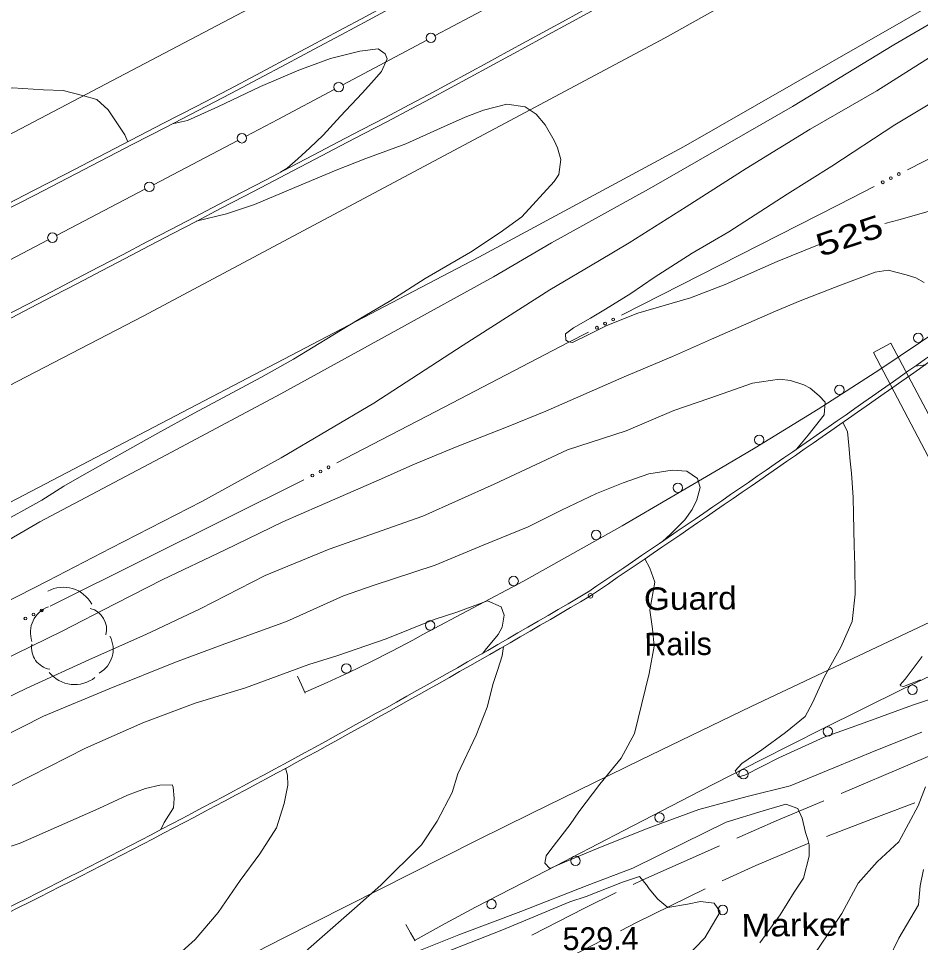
# Model space of a CAD drawing. Extents: x 2361284 to 2366480, y 6976556 to 6985346.
# Drawn here: x 2363543.7 to 2363734.5, y 6978475.7 to 6978671.2 of the extents above; entities that cross this region are included whole.
import ezdxf
from ezdxf.enums import TextEntityAlignment as Align

# ---------------------------------------------------------------- set-up
doc = ezdxf.new("R2010")
doc.units = 0
doc.header["$LTSCALE"] = 1.9
doc.header["$PDMODE"] = 32
doc.header["$PDSIZE"] = 0.95
for name, color, linetype, lineweight in [('10', 7, 'Continuous', 13), ('12', 7, 'Continuous', 13), ('13', 7, 'Continuous', 13), ('14', 7, 'Continuous', 13), ('15', 7, 'Continuous', 13), ('16', 7, 'Continuous', 13), ('17', 7, 'Continuous', 13), ('21', 7, 'Continuous', 13), ('3', 7, 'Continuous', 13), ('4', 7, 'Continuous', 13), ('5', 7, 'Continuous', 13)]:
    doc.layers.add(name, color=color, linetype=linetype, lineweight=lineweight)

msp = doc.modelspace()

# ---------------------------------------------------------------- linework, layer by layer
at = {"layer": '10'}
msp.add_lwpolyline([(2363724.56, 6978600.493), (2363728.231, 6978602.487), (2363761.061, 6978540.617), (2363757.15, 6978538.549)], close=True, dxfattribs=at)
at = {"layer": '12'}
for points in [[(2363741.451, 6978656.097), (2363729.092, 6978648.638), (2363715.744, 6978639.921), (2363706.35, 6978634.011), (2363693.995, 6978626.034), (2363686.198, 6978621.499), (2363678.176, 6978616.343), (2363673.248, 6978612.986), (2363667.869, 6978609.684), (2363664.697, 6978607.794), (2363661.127, 6978605.689), (2363659.448, 6978604.463), (2363659.521, 6978603.124), (2363660.065, 6978602.749), (2363660.906, 6978602.637), (2363664.201, 6978604.228), (2363668.192, 6978606.197), (2363674.768, 6978608.8), (2363685.887, 6978612.086), (2363693.241, 6978614.896), (2363704.226, 6978619.721), (2363713.131, 6978623.355)], [(2363727.011, 6978627.768), (2363730.223, 6978628.629), (2363742.967, 6978632.329), (2363749.437, 6978633.541), (2363755.318, 6978634.527), (2363760.053, 6978634.022), (2363763.42, 6978633.294), (2363767.424, 6978630.712), (2363767.907, 6978628.297), (2363767.363, 6978624.441), (2363763.879, 6978619.768), (2363760.626, 6978616.907)], [(2363734.922, 6978536.178), (2363732.996, 6978533.639), (2363731.257, 6978531.403), (2363730.199, 6978530.192), (2363730.3, 6978530.003), (2363730.922, 6978529.859), (2363734.559, 6978531.244)], [(2363573.811, 6978499.564), (2363574.556, 6978501.071), (2363576.467, 6978504.19), (2363576.608, 6978506.181), (2363576.396, 6978508.539), (2363576.181, 6978509.017), (2363573.571, 6978508.992), (2363570.579, 6978508.254), (2363566.771, 6978506.828), (2363560.688, 6978504.05), (2363553.488, 6978500.841), (2363544.056, 6978496.671), (2363532.96, 6978493.124), (2363519.56, 6978489.837), (2363506.698, 6978484.785), (2363495.361, 6978479.067), (2363476.284, 6978472.385), (2363464.911, 6978468.376), (2363452.779, 6978465.391), (2363442.291, 6978460.911), (2363430.499, 6978454.77), (2363421.02, 6978450.448), (2363406.335, 6978444.448)]]:
    msp.add_lwpolyline(points, dxfattribs=at)
at = {"layer": '13'}
for points in [[(2363393.744, 6978476.221), (2363421.565, 6978492.005), (2363442.865, 6978504.749), (2363463.148, 6978516.032), (2363483.999, 6978527.751), (2363506.093, 6978541.073), (2363528.509, 6978553.226), (2363548.211, 6978564.665), (2363576.051, 6978579.449), (2363599.186, 6978591.741), (2363623.948, 6978605.346), (2363644.233, 6978616.51), (2363656.494, 6978623.677), (2363677.615, 6978635.398), (2363707.434, 6978652.574), (2363728.861, 6978665.587), (2363749.358, 6978677.563)], [(2363739.13, 6978664.614), (2363725.283, 6978655.873), (2363711.209, 6978647.718), (2363697.658, 6978639.399), (2363684.954, 6978631.328), (2363672.866, 6978623.733), (2363666.612, 6978619.933), (2363656.089, 6978613.773), (2363637.79, 6978602.047), (2363618.886, 6978589.768), (2363599.254, 6978578.2), (2363582.511, 6978569.011), (2363563.274, 6978559.097), (2363549.929, 6978552.189), (2363530.811, 6978542.498)], [(2363599.15, 6978638.652), (2363600.531, 6978639.526), (2363602.823, 6978641.457), (2363605.371, 6978643.802), (2363608.166, 6978646.478), (2363611.858, 6978650.485), (2363616.392, 6978655.398), (2363618.382, 6978657.526), (2363620.519, 6978659.976), (2363621.684, 6978662.628), (2363621.283, 6978663.704), (2363619.774, 6978664.73), (2363615.908, 6978664.243), (2363609.721, 6978662.704), (2363602.994, 6978660.26), (2363594.928, 6978656.763), (2363585.897, 6978652.488), (2363579.464, 6978649.616), (2363576.271, 6978648.895)], [(2363566.837, 6978645.095), (2363566.233, 6978646.56), (2363565.645, 6978647.384), (2363563.789, 6978650.117), (2363562.642, 6978651.867), (2363560.272, 6978654.004), (2363557.223, 6978654.885), (2363553.143, 6978655.947), (2363549.002, 6978656.057), (2363542.456, 6978656.494), (2363531.592, 6978654.912), (2363524.65, 6978652.866), (2363511.366, 6978650.138), (2363501.731, 6978647.397), (2363486.461, 6978642.071), (2363473.601, 6978637.839), (2363457.634, 6978632.187), (2363445.104, 6978627.926), (2363430.05, 6978624.054), (2363416.648, 6978618.916), (2363397.786, 6978610.617)], [(2363548.637, 6978569.279), (2363553.299, 6978572.223), (2363557.099, 6978574.399), (2363567.235, 6978580.115), (2363573.194, 6978583.412), (2363580.863, 6978587.686), (2363594.964, 6978595.191), (2363601.916, 6978599.087), (2363610.218, 6978604.155), (2363615.807, 6978607.579), (2363622.48, 6978611.493), (2363629.735, 6978616.172), (2363639.363, 6978621.704), (2363645.624, 6978625.864), (2363650.192, 6978629.228), (2363657.061, 6978636.683), (2363658.048, 6978638.182), (2363658.408, 6978641.316), (2363657.704, 6978643.809), (2363657.048, 6978645.353), (2363655.157, 6978648.685), (2363653.206, 6978650.918), (2363650.911, 6978652.476), (2363647.046, 6978653.049), (2363642.088, 6978651.792), (2363638.172, 6978650.265), (2363632.983, 6978647.954), (2363625.665, 6978644.615), (2363617.154, 6978641.514), (2363610.906, 6978639.044), (2363602.181, 6978635.391), (2363593.645, 6978631.81), (2363587.723, 6978629.863), (2363581.327, 6978628.263)], [(2363539.99, 6978535.194), (2363552.971, 6978541.529), (2363564.136, 6978547.344), (2363574.258, 6978552.471), (2363587.289, 6978558.705), (2363599.613, 6978564.653), (2363607.361, 6978568.067), (2363620.498, 6978573.811), (2363627.11, 6978576.704), (2363636.176, 6978580.451), (2363647.284, 6978584.828), (2363655.303, 6978588.104), (2363671.816, 6978595.331), (2363682.076, 6978599.659), (2363690.32, 6978603.327), (2363703.876, 6978609.257), (2363709.066, 6978611.406), (2363717.643, 6978614.748), (2363724.948, 6978617.527), (2363727.674, 6978617.933), (2363731.504, 6978616.91), (2363733.57, 6978616.329), (2363735.29, 6978615.306)], [(2363735.679, 6978597.915), (2363733.388, 6978597.587)], [(2363708.294, 6978580.046), (2363710.805, 6978583.01), (2363714.154, 6978587.343), (2363714.359, 6978589.966), (2363713.115, 6978591.354), (2363711.19, 6978592.946), (2363709.834, 6978593.683), (2363707.016, 6978594.566), (2363704.733, 6978594.874), (2363699.019, 6978594.02), (2363689.939, 6978590.813), (2363682.365, 6978588.201), (2363672.274, 6978583.925), (2363659.872, 6978579.936), (2363644.34, 6978572.619), (2363629.253, 6978565.895), (2363609.428, 6978558.905), (2363595.912, 6978553.307), (2363582.157, 6978546.266), (2363570.659, 6978540.857), (2363559.395, 6978535.819), (2363545.464, 6978529.496), (2363527.587, 6978520.816)], [(2363718.089, 6978585.701), (2363719.068, 6978583.779), (2363719.375, 6978580.852), (2363719.637, 6978577.494), (2363719.972, 6978574.957), (2363720.311, 6978569.801), (2363720.344, 6978566.281), (2363720.477, 6978559.691), (2363720.627, 6978555.413), (2363720.715, 6978549.373), (2363720.06, 6978543.618), (2363717.651, 6978538.163), (2363714.142, 6978531.79), (2363711.703, 6978526.396), (2363710.111, 6978523.491), (2363705.943, 6978520.131), (2363700.987, 6978516.454), (2363696.744, 6978513.544), (2363695.349, 6978511.99), (2363696.041, 6978510.747), (2363697.348, 6978511.109), (2363704.565, 6978514.718), (2363714.182, 6978519.14), (2363722.584, 6978522.14), (2363732.84, 6978525.877), (2363750.494, 6978531.815)], [(2363679.928, 6978560.526), (2363681.643, 6978562.093), (2363684.664, 6978565.112), (2363686.213, 6978567.257), (2363687.204, 6978569.336), (2363687.919, 6978571.953), (2363687.381, 6978573.827), (2363685.066, 6978575.405), (2363681.964, 6978575.636), (2363677.071, 6978574.849), (2363671.628, 6978572.958), (2363665.99, 6978570.685), (2363658.603, 6978567.154), (2363651.566, 6978563.637), (2363642.033, 6978559.725), (2363631.861, 6978555.529), (2363618.743, 6978551.204), (2363612.462, 6978549.024), (2363600.413, 6978543.61), (2363587.358, 6978538.855), (2363576.934, 6978534.985), (2363562.917, 6978529.372), (2363549.021, 6978523.58), (2363530.43, 6978514.172)], [(2363548.637, 6978569.279), (2363538.888, 6978563.886), (2363525.465, 6978556.737), (2363511.762, 6978549.606), (2363495.501, 6978541.132), (2363478.176, 6978532.136), (2363459.646, 6978522.6), (2363444.748, 6978514.918), (2363428.934, 6978506.867), (2363415.926, 6978500.213), (2363402.694, 6978493.006)], [(2363676.212, 6978556.83), (2363677.251, 6978554.86), (2363678.329, 6978551.89), (2363677.275, 6978546), (2363677.823, 6978542.016), (2363678.187, 6978538.388), (2363677.143, 6978532.558), (2363675.603, 6978526.253), (2363674.023, 6978519.868), (2363671.232, 6978514.681), (2363666.685, 6978509.178), (2363662.26, 6978503.295), (2363660.385, 6978500.637), (2363656.295, 6978495.328), (2363655.368, 6978494.018), (2363655.033, 6978492.475), (2363656.143, 6978491.326), (2363659.231, 6978492.695), (2363666.822, 6978495.828), (2363676.893, 6978499.904), (2363687.626, 6978503.846), (2363697.88, 6978506.604), (2363706.941, 6978508.81), (2363716.214, 6978512.619), (2363725.08, 6978516.303), (2363734.824, 6978520.196)], [(2363641.851, 6978536.753), (2363642.454, 6978537.548), (2363645.152, 6978540.875), (2363645.998, 6978542.413), (2363646.454, 6978544.928), (2363645.797, 6978546.711), (2363642.905, 6978547.983), (2363636.407, 6978545.541), (2363631.621, 6978544.027), (2363621.47, 6978539.95), (2363611.083, 6978536.31), (2363605.14, 6978534.464), (2363591.698, 6978529.536), (2363581.107, 6978526.295), (2363570.007, 6978522.159), (2363557.846, 6978516.802), (2363542.361, 6978508.896)], [(2363646.307, 6978538.295), (2363646.015, 6978536.342), (2363645.133, 6978533.454), (2363644.141, 6978530.464), (2363642.888, 6978525.492), (2363640.525, 6978519.559), (2363636.622, 6978511.402), (2363635.47, 6978507.431), (2363632.266, 6978501.37), (2363628.964, 6978496.348), (2363620.346, 6978487.816), (2363614.813, 6978482.853), (2363607.403, 6978476.362), (2363604.397, 6978473.774)], [(2363600.209, 6978512.536), (2363600.592, 6978511.109), (2363600.693, 6978508.96), (2363599.919, 6978505.103), (2363598.289, 6978499.947), (2363594.732, 6978494.432), (2363590.634, 6978488.813), (2363585.928, 6978482.049), (2363581.052, 6978476.332), (2363572.594, 6978468.7), (2363563.503, 6978460.394), (2363554.453, 6978451.948), (2363547.468, 6978445.02), (2363541.3, 6978439.531)], [(2363735.594, 6978508.633), (2363734.052, 6978504.578), (2363729.975, 6978496.959), (2363725.354, 6978492.744), (2363721.346, 6978488.226), (2363717.887, 6978481.833), (2363712.937, 6978474.476), (2363710.648, 6978471.273), (2363704.149, 6978462.671), (2363699.066, 6978455.553), (2363690.18, 6978448.807), (2363680.32, 6978441.463), (2363669.799, 6978434.103), (2363655.97, 6978424.421), (2363643.482, 6978417.882), (2363631.81, 6978411.601), (2363617.015, 6978403.77), (2363602.732, 6978395.423), (2363589.099, 6978387.263), (2363575.424, 6978380.372), (2363558.465, 6978371.731)], [(2363628.377, 6978473.912), (2363636.857, 6978477.273), (2363650.01, 6978482.238), (2363664.038, 6978487.751), (2363673.704, 6978491.413), (2363684.414, 6978496.686), (2363693.452, 6978501.112), (2363701.239, 6978503.566), (2363706.037, 6978504.962), (2363708.606, 6978504.026), (2363709.476, 6978501.974), (2363710.195, 6978498.931), (2363710.719, 6978497.476), (2363710.96, 6978496.348), (2363710.963, 6978493.917), (2363709.756, 6978489.326), (2363707.815, 6978486.348), (2363704.87, 6978481.529), (2363700.535, 6978475.618)], [(2363735.15, 6978491.107), (2363734.473, 6978487.651), (2363734.081, 6978483.677), (2363729.958, 6978476.588), (2363727.731, 6978472.055)], [(2363633.891, 6978473.574), (2363645.927, 6978478.319), (2363660.371, 6978484.266), (2363663.821, 6978485.399), (2363671.512, 6978488.473), (2363675.09, 6978489.666), (2363676.588, 6978487.851), (2363677.105, 6978487.066), (2363678.996, 6978484.874), (2363681.114, 6978483.074), (2363685.276, 6978483.823), (2363687.971, 6978484.369), (2363690.905, 6978484.017), (2363692.143, 6978482.148), (2363688.874, 6978476.687), (2363684.746, 6978472.337)]]:
    msp.add_lwpolyline(points, dxfattribs=at)
at = {"layer": '14'}
for points in [[(2363949.629, 6978887.968), (2363929.935, 6978874.907), (2363890.416, 6978848.983), (2363868.159, 6978834.534), (2363853.276, 6978824.971), (2363823.411, 6978805.994), (2363812.654, 6978799.246), (2363791.042, 6978785.916), (2363769.312, 6978772.782), (2363754.767, 6978764.121), (2363725.557, 6978746.99), (2363693.768, 6978728.641), (2363677.819, 6978719.566), (2363653.804, 6978706.125), (2363629.648, 6978692.939), (2363617.507, 6978686.459), (2363544.112, 6978647.817), (2363507.33, 6978628.659), (2363367.402, 6978556.134), (2363223.565, 6978481.393), (2363026.986, 6978379.118)], [(2363951.494, 6978832.723), (2363916.041, 6978809.685), (2363857.621, 6978772.577), (2363781.115, 6978725.377), (2363714.322, 6978686.016), (2363680.485, 6978667.097), (2363570.079, 6978608.155), (2363462.054, 6978552.184), (2363320.548, 6978478.375), (2363145.373, 6978387.445), (2363047.939, 6978336.875)]]:
    msp.add_lwpolyline(points, dxfattribs=at)
at = {"layer": '15'}
for points in [[(2363717.755, 6978507.233), (2363732.348, 6978513.422), (2363736.183, 6978515.009)], [(2363695.705, 6978497.743), (2363704.001, 6978501.392), (2363714.07, 6978505.668)], [(2363733.366, 6978505.251), (2363726.182, 6978502.523), (2363714.682, 6978498.113)], [(2363673.776, 6978487.984), (2363675.807, 6978488.973), (2363692.04, 6978496.128)], [(2363710.946, 6978496.688), (2363710.578, 6978496.544), (2363699.719, 6978492), (2363692.61, 6978488.703)], [(2363652.318, 6978477.24), (2363663.464, 6978482.966), (2363670.183, 6978486.23)], [(2363688.986, 6978487.019), (2363674.453, 6978479.89), (2363671.06, 6978478.148)], [(2363667.507, 6978476.314), (2363660.003, 6978472.461), (2363649.805, 6978467.014)]]:
    msp.add_lwpolyline(points, dxfattribs=at)
at = {"layer": '16'}
for centre, radius, start, end in [((2363553.17, 6978543.965), 6.883, 28.36742, 118.36742), ((2363551.967, 6978541.286), 5.739, 109.5562, 199.5562), ((2363557.751, 6978541.907), 4.586, 345.57861, 75.57861), ((2363551.059, 6978538.033), 4.586, 170.55244, 260.55244), ((2363557.999, 6978537.717), 5.739, 298.92423, 28.92423), ((2363555.589, 6978537.134), 6.883, 218.62261, 308.62261)]:
    msp.add_arc(centre, radius, start, end, dxfattribs=at)
at = {"layer": '17'}
for points in [[(2363604.376, 6978528.616), (2363609.017, 6978530.66), (2363613.588, 6978532.794), (2363618.127, 6978535.007), (2363622.665, 6978537.29), (2363627.133, 6978539.664), (2363629.251, 6978540.824), (2363650.526, 6978552.126), (2363671.415, 6978563.846), (2363692.121, 6978575.932), (2363699.589, 6978580.344), (2363712.882, 6978588.501), (2363725.914, 6978596.916), (2363738.811, 6978605.558), (2363750.119, 6978613.337), (2363757.336, 6978618.985), (2363762.813, 6978623.528)], [(2363796.118, 6978559.01), (2363791.785, 6978557.289), (2363787.511, 6978555.418), (2363780.015, 6978551.847), (2363772.539, 6978548.246), (2363767.621, 6978545.84), (2363762.694, 6978543.433), (2363755.462, 6978540.484), (2363748.209, 6978537.574), (2363730.867, 6978529.339), (2363713.656, 6978520.825), (2363700.827, 6978514.332), (2363688.019, 6978507.78), (2363671.748, 6978499.365), (2363655.477, 6978490.939), (2363647.934, 6978487.048), (2363640.391, 6978483.156), (2363633.992, 6978479.735), (2363627.646, 6978476.205)]]:
    msp.add_lwpolyline(points, dxfattribs=at)
for centre in [(2363734.065, 6978603.58), (2363717.376, 6978592.591), (2363700.421, 6978582.027), (2363683.206, 6978571.889), (2363665.901, 6978561.898), (2363648.459, 6978552.159), (2363630.796, 6978542.776), (2363613.061, 6978533.649), (2363732.841, 6978529.168), (2363714.917, 6978520.333), (2363697.09, 6978511.296), (2363679.31, 6978502.148), (2363661.547, 6978492.955), (2363643.776, 6978483.778)]:
    msp.add_circle(centre, 1, dxfattribs=at)
at = {"layer": '21'}
for points in [[(2363785.053, 6978666.711), (2363774.378, 6978660.899), (2363731.753, 6978639.173)], [(2363724.766, 6978635.617), (2363717.201, 6978631.754), (2363671.291, 6978608.397)], [(2363664.305, 6978604.839), (2363660.006, 6978602.648), (2363633.794, 6978588.919), (2363611.085, 6978577.132)], [(2363604.098, 6978573.575), (2363570.358, 6978556.754), (2363550.39, 6978546.834)]]:
    msp.add_lwpolyline(points, dxfattribs=at)
for centre in [(2363729.963, 6978638.257), (2363726.542, 6978636.513), (2363728.253, 6978637.385), (2363669.505, 6978607.482), (2363666.082, 6978605.741), (2363667.793, 6978606.612), (2363609.302, 6978576.211), (2363605.88, 6978574.469), (2363607.597, 6978575.327), (2363545.153, 6978544.226), (2363546.873, 6978545.081), (2363548.592, 6978545.935)]:
    msp.add_circle(centre, 0.3, dxfattribs=at)
at = {"layer": '3'}
for p, q in [((2363588.183, 6978656.149), (2363588.182, 6978656.149)), ((2363588.631, 6978655.3), (2363588.624, 6978655.296)), ((2363626.372, 6978652.888), (2363626.36, 6978652.882)), ((2363626.817, 6978652.037), (2363626.814, 6978652.036)), ((2363664.228, 6978549.858), (2363664.178, 6978549.826))]:
    msp.add_line(p, q, dxfattribs=at)
for points in [[(2363952.175, 6978808.479), (2363878.438, 6978760.234), (2363806.248, 6978714.919), (2363769.733, 6978692.927), (2363684.374, 6978644.003), (2363641.063, 6978620.7), (2363500.405, 6978547.088), (2363379.13, 6978483.782), (2363259.87, 6978421.215), (2363142.44, 6978360.454), (2363059.726, 6978316.295)], [(2363938.462, 6978638.188), (2363842.885, 6978593.258), (2363745.482, 6978547.689), (2363698.71, 6978525.581), (2363675.402, 6978514.362), (2363652.17, 6978502.987), (2363640.587, 6978497.229), (2363599.569, 6978476.516), (2363572.307, 6978462.546), (2363517.928, 6978434.329), (2363417.601, 6978381.942), (2363311.373, 6978326.429), (2363206.577, 6978271.789), (2363109.125, 6978220.97)]]:
    msp.add_lwpolyline(points, dxfattribs=at)
for centre, radius, start, end in [((2361817.87, 6982011.643), 3793.856, 297.81552, 304.19799), ((2361817.87, 6982011.643), 3794.816, 297.81552, 304.19799), ((2361861.142, 6981945.89), 3736.294, 298.19355, 302.82403), ((2361861.142, 6981945.89), 3737.254, 298.19355, 302.82403), ((2510756.167, 6694462.226), 320038.438, 117.37709, 117.46624), ((2510756.166, 6694462.227), 320037.476, 117.37709, 117.46624), ((2323309.612, 7055723.917), 86979.219, 297.37464, 297.61459), ((2323309.612, 7055723.917), 86980.179, 297.37464, 297.61459), ((2361121.949, 6982307.802), 4537.104, 304.07791, 305.92417), ((2361121.949, 6982307.802), 4538.064, 304.07791, 305.92417), ((2362636.337, 6980291.321), 2022.191, 296.08986, 300.55103), ((2362636.337, 6980291.321), 2023.151, 296.08986, 300.55103)]:
    msp.add_arc(centre, radius, start, end, dxfattribs=at)
msp.add_point((2363664.716, 6978549.031), dxfattribs=at)
at = {"layer": '4'}
msp.add_circle((2363692.712, 6978482.564), 1, dxfattribs=at)
at = {"layer": '5'}
for p, q in [((2363650.494, 6978677.463), (2363631.856, 6978667.535)), ((2363630.095, 6978666.598), (2363612.324, 6978657.138)), ((2363590.095, 6978645.357), (2363572.263, 6978636.007)), ((2363570.452, 6978635.059), (2363551.755, 6978625.261))]:
    msp.add_line(p, q, dxfattribs=at)
for points in [[(2363610.513, 6978656.172), (2363598.554, 6978649.797), (2363591.858, 6978646.283)], [(2363549.993, 6978624.334), (2363535.017, 6978616.482), (2363532.161, 6978614.994)], [(2363604.376, 6978528.417), (2363603.55, 6978530.228), (2363602.72, 6978532.047)], [(2363627.646, 6978476.006), (2363626.655, 6978477.732), (2363625.658, 6978479.466)]]:
    msp.add_lwpolyline(points, dxfattribs=at)
for centre in [(2363630.963, 6978667.062), (2363611.44, 6978656.662), (2363590.973, 6978645.822), (2363571.383, 6978635.55), (2363550.871, 6978624.794)]:
    msp.add_circle(centre, 1, dxfattribs=at)

# ---------------------------------------------------------------- texts
at = {"layer": '12', "width": 1.35}
msp.add_text(' 525 ', height=4.8, rotation=18.312, dxfattribs=at).set_placement((2363720.238, 6978622.956), align=Align.CENTER)
at = {"layer": '12'}
msp.add_text('529.4', height=4.799, rotation=0.545, dxfattribs=at).set_placement((2363658.838, 6978474.051))
at = {"layer": '17', "width": 1.1}
msp.add_text('Guard', height=4.799, rotation=0.545, dxfattribs=at).set_placement((2363676.055, 6978545.988))
at = {"layer": '17'}
msp.add_text('Rails', height=4.799, rotation=0.545, dxfattribs=at).set_placement((2363676.146, 6978536.389))
at = {"layer": '4', "width": 1.15}
msp.add_text('Marker', height=4.799, rotation=0.545, dxfattribs=at).set_placement((2363696.663, 6978476.911))

doc.saveas('drawing.dxf')
